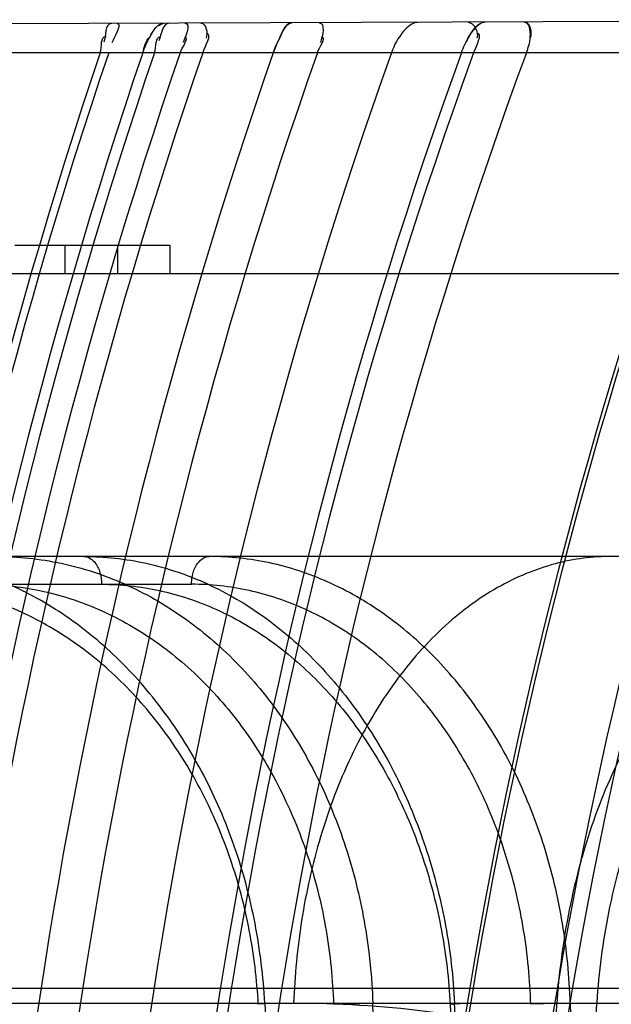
# Model space of a CAD drawing. Header units: millimetres. Extents: x 0 to 297, y 0 to 210.
# Tile 284 of 455: x 142.6342 to 142.6844, y 160.6613 to 160.7448. Entities that reach past the tile are written whole.
import ezdxf

# ---------------------------------------------------------------- set-up
doc = ezdxf.new("R2010")
doc.units = ezdxf.units.MM
doc.header["$LTSCALE"] = 16.335
doc.layers.add('INTFCLR_144815', color=7, linetype='CONTINUOUS')
doc.layers.add('INTFCLR_72935', color=7, linetype='CONTINUOUS')

msp = doc.modelspace()

# ---------------------------------------------------------------- linework, layer by layer
at = {"layer": 'INTFCLR_144815', "color": 6, "linetype": 'Continuous'}
for p, q in [((142.6338257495, 160.7256984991), (142.6469521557, 160.725698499)), ((142.6380740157, 160.723298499), (142.6380740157, 160.725698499)), ((142.6425331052, 160.725698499), (142.6425331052, 160.723298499)), ((142.6469521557, 160.725698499), (142.6469521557, 160.723298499)), ((142.6554321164, 160.6613808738), (142.6544649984, 160.6613082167)), ((142.6608500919, 160.6613082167), (142.6641780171, 160.6613919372)), ((142.6707427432, 160.6613082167), (142.6715991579, 160.6613860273)), ((142.6707427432, 160.6613082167), (142.6715991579, 160.6613860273)), ((142.6809287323, 160.6613919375), (142.6775790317, 160.6613082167))]:
    msp.add_line(p, q, dxfattribs=at)
at = {"layer": 'INTFCLR_144815', "color": 9, "linetype": 'Continuous'}
for p, q in [((142.5215571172, 160.7232984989), (142.851190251, 160.7232984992)), ((142.8044151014, 160.699298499), (142.4951049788, 160.699298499)), ((142.6029406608, 160.6969403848), (142.6487937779, 160.6969403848)), ((142.8771444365, 160.6626480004), (142.4236901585, 160.6626480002)), ((142.4551597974, 160.6613919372), (142.8239887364, 160.6613919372)), ((142.6550145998, 160.6613919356), (142.6592267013, 160.5810437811)), ((142.6667487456, 160.5810437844), (142.6641780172, 160.6613919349)), ((142.6707427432, 160.6613082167), (142.6749687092, 160.5792984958)), ((142.6752542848, 160.5810437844), (142.6711177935, 160.6613919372)), ((142.6809287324, 160.6613919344), (142.6833078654, 160.5810437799))]:
    msp.add_line(p, q, dxfattribs=at)
for centre, radius, start, end in [((142.6844151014, 160.579298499), 0.12, 3.0000000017, 89.99999998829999), ((142.6574984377, 160.5704257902), 0.0909658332, 75.903574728, 90.0199053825)]:
    msp.add_arc(centre, radius, start, end, dxfattribs=at)
at = {"layer": 'INTFCLR_144815', "color": 6, "linetype": 'Continuous'}
for points, knots in [([(142.6550145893, 160.6613919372), (142.6549558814, 160.6625244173), (142.6547600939, 160.6647912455), (142.6542310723, 160.6681633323), (142.6534663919, 160.6714864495), (142.6524758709, 160.674711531), (142.6512743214, 160.6778035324), (142.6498753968, 160.6807427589), (142.6482841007, 160.6835243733), (142.6465079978, 160.68613464), (142.6445660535, 160.688546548), (142.6424758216, 160.6907425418), (142.6402516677, 160.6927114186), (142.6379015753, 160.6944466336), (142.6354457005, 160.6959324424), (142.6329093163, 160.6971556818), (142.6303207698, 160.6981080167), (142.6276904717, 160.6987908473), (142.6250191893, 160.6992052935), (142.6232190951, 160.699298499), (142.6223157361, 160.699298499)], [0, 0, 0, 0, 0.0617777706, 0.1238354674, 0.1858056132, 0.2473860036, 0.307469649, 0.3663620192, 0.4245566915, 0.4818793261, 0.5381808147, 0.5930602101, 0.6468476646, 0.6997983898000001, 0.7519894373, 0.8029899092, 0.8529702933, 0.9020099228, 0.9507870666, 1, 1, 1, 1]), ([(142.632252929, 160.699298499), (142.6331692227, 160.699298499), (142.6350133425, 160.6992013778), (142.6377630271, 160.6987626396), (142.6404827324, 160.6980291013), (142.6431312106, 160.6970101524), (142.6456796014, 160.6957216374), (142.6481127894, 160.6941786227), (142.6504284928, 160.6923854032), (142.6526116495, 160.6903525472), (142.6546387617, 160.6881030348), (142.6564938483, 160.6856600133), (142.6581699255, 160.6830384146), (142.6596612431, 160.6802486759), (142.6609540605, 160.6773163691), (142.6620373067, 160.6742721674), (142.6629043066, 160.6711491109), (142.6635567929, 160.6679588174), (142.6639957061, 160.6647017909), (142.6641418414, 160.6625021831), (142.6641780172, 160.6613919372)], [0, 0, 0, 0, 0.0502617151, 0.1010757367, 0.1524668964, 0.2044921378, 0.2564607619, 0.3088525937, 0.362297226, 0.4168894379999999, 0.4722657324, 0.5281953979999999, 0.584964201, 0.6427688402, 0.7015443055, 0.7605864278, 0.8198563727, 0.8791881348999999, 0.9390670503, 1, 1, 1, 1]), ([(142.6396645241, 160.699298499), (142.6405472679, 160.699298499), (142.6423266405, 160.6992009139), (142.6449819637, 160.6987613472), (142.6476137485, 160.6980267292), (142.6501819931, 160.6970065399), (142.6526589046, 160.695716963), (142.6550300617, 160.6941728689), (142.6572904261, 160.692380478), (142.6594275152, 160.6903495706), (142.6614185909, 160.6881033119), (142.6632504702, 160.6856614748), (142.6649140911, 160.6830405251), (142.6664034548, 160.6802507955), (142.6677044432, 160.6773185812), (142.668806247, 160.674274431), (142.669701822, 160.6711513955), (142.6703920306, 160.6679609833), (142.6708777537, 160.6647037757), (142.6710613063, 160.6625030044), (142.6711177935, 160.6613919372)], [0, 0, 0, 0, 0.0489164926, 0.0985191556, 0.1488645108, 0.2000361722, 0.2513761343, 0.3033546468, 0.3566006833, 0.411010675, 0.4665166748, 0.5227417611, 0.5799892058, 0.6383739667, 0.6978240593, 0.7575983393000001, 0.817629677, 0.8777249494, 0.9383516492, 1, 1, 1, 1]), ([(142.6809287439, 160.6613919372), (142.680894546, 160.6625234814), (142.6807509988, 160.6647879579), (142.6803093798, 160.6681594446), (142.6796411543, 160.6714820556), (142.6787547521, 160.6747069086), (142.6776629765, 160.677798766), (142.6763788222, 160.6807378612), (142.6749072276, 160.6835194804), (142.6732551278, 160.686129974), (142.6714399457, 160.6885423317), (142.6694779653, 160.6907388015), (142.6673829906, 160.6927082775), (142.6651625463, 160.6944442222), (142.6628354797, 160.6959308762), (142.6604256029, 160.6971548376), (142.6579600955, 160.6981076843), (142.6554492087, 160.698790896), (142.6528937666, 160.6992054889), (142.6511696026, 160.699298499), (142.6503039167, 160.699298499)], [0, 0, 0, 0, 0.0631929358, 0.126549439, 0.1896701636, 0.2522269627, 0.313085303, 0.3725485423, 0.4311067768, 0.4885793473, 0.5448197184, 0.5994393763, 0.6527806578, 0.7051146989, 0.7565442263, 0.8066835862, 0.8557420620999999, 0.9038361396, 0.9516764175, 1, 1, 1, 1])]:
    msp.add_open_spline(points, degree=3, knots=knots, dxfattribs=at)
at = {"layer": 'INTFCLR_144815', "color": 9, "linetype": 'Continuous'}
for points, knots in [([(142.639664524, 160.699298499), (142.6399869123, 160.699298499), (142.6406091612, 160.6989221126), (142.6410589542, 160.698003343), (142.6411705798, 160.6973120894), (142.6411746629, 160.6969403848)], [0, 0, 0, 0, 0.3193258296, 0.6318040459, 1, 1, 1, 1]), ([(142.6487937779, 160.6969403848), (142.6487964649, 160.6971849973), (142.6488628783, 160.6977593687), (142.6491747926, 160.6987045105), (142.6498740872, 160.699298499), (142.6503039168, 160.699298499)], [0, 0, 0, 0, 0.2441729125, 0.5709688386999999, 1, 1, 1, 1]), ([(142.6844151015, 160.699298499), (142.6836273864, 160.699298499), (142.6820178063, 160.699193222), (142.6787095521, 160.6985371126), (142.6744865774, 160.6967611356), (142.6697700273, 160.693204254), (142.6655700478, 160.6882946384), (142.662124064, 160.6822936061), (142.6595839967, 160.6755650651), (142.658003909, 160.6685192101), (142.657550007, 160.663744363), (142.6574668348, 160.6613919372)], [0, 0, 0, 0, 0.0463852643, 0.0946633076, 0.1981219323, 0.3128794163, 0.4394758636, 0.5759932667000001, 0.7183599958, 0.8613888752, 1, 1, 1, 1]), ([(142.7078112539, 160.6969956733), (142.7061034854, 160.6973351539), (142.7034174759, 160.6974221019), (142.7004038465, 160.6967503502), (142.6987078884, 160.6961570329), (142.6961152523, 160.6950182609), (142.6936966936, 160.6933502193), (142.6915356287, 160.6913292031), (142.6900688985, 160.6897885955), (142.6883440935, 160.6876438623), (142.6868071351, 160.6852850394), (142.6856669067, 160.6832501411), (142.6839989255, 160.6799437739), (142.6826596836, 160.6764041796), (142.6816227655, 160.6727234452), (142.6809908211, 160.6701359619), (142.6801017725, 160.6654696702), (142.6797323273, 160.6613890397), (142.6796536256, 160.6586525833)], [0, 0, 0, 0, 0.09771588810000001, 0.1472704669, 0.1727131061, 0.1984371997, 0.3060937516, 0.3349763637, 0.3645291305, 0.4253885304, 0.4891348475, 0.5222846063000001, 0.5562566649, 0.6969275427, 0.733562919, 0.7708730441, 0.8463655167, 1, 1, 1, 1]), ([(142.6544649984, 160.6613082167), (142.654409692, 160.6623625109), (142.6542276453, 160.6644651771), (142.6537402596, 160.6675859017), (142.6530415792, 160.6706494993), (142.6521380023, 160.6736333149), (142.6510354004, 160.6765151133), (142.6497414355, 160.6792742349), (142.6482656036, 160.6818920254), (142.646617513, 160.6843501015), (142.6448093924, 160.6866314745), (142.642853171, 160.6887187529), (142.6407638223, 160.6905977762), (142.6385551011, 160.6922547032), (142.6362423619, 160.6936783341), (142.6338414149, 160.6948575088), (142.6313706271, 160.6957834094), (142.6288491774, 160.69645002), (142.6262955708, 160.6968511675), (142.6245807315, 160.6969403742), (142.6237262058, 160.6969403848)], [0, 0, 0, 0, 0.0611914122, 0.1222153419, 0.1829330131, 0.2431697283, 0.3027654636, 0.361615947, 0.4196421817, 0.4767773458, 0.5329717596, 0.5881802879, 0.6423889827, 0.695635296, 0.7479993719, 0.7995680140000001, 0.8504307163, 0.9006839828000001, 0.9504712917, 1, 1, 1, 1]), ([(142.6308424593, 160.6969403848), (142.6316971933, 160.696940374), (142.633410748, 160.6968511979), (142.6359593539, 160.6964492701), (142.6384693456, 160.6957814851), (142.6409218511, 160.694854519), (142.6432983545, 160.69367456), (142.6455816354, 160.6922502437), (142.6477564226, 160.6905923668), (142.6498073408, 160.6887121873), (142.6517205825, 160.6866237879), (142.6534814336, 160.6843415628), (142.6550785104, 160.6818828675), (142.6565001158, 160.679264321), (142.6577370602, 160.6765040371), (142.658779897, 160.6736211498), (142.6596212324, 160.670637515), (142.6602557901, 160.6675760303), (142.6606780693, 160.6644588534), (142.6608164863, 160.6623604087), (142.6608500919, 160.6613082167)], [0, 0, 0, 0, 0.04987264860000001, 0.0999051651, 0.1502864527, 0.2011534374, 0.2526306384, 0.3048543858, 0.3579391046, 0.4119677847, 0.4669861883, 0.5229973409, 0.5799694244, 0.637875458, 0.6966772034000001, 0.7562949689, 0.8165953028, 0.8774051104, 0.9385746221, 1, 1, 1, 1]), ([(142.6411746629, 160.6969403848), (142.6419967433, 160.6969403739), (142.6436474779, 160.6968508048), (142.646104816, 160.696448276), (142.6485302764, 160.6957798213), (142.6509056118, 160.694852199), (142.6532129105, 160.6936716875), (142.6554355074, 160.6922469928), (142.6575586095, 160.6905889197), (142.6595672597, 160.6887087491), (142.6614479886, 160.6866205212), (142.6631863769, 160.6843386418), (142.6647711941, 160.6818803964), (142.6661908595, 160.6792623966), (142.6674361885, 160.6765027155), (142.6684977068, 160.6736204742), (142.6693678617, 160.6706374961), (142.6700411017, 160.6675766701), (142.6705116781, 160.6644601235), (142.6706885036, 160.6623609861), (142.6707427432, 160.6613082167)], [0, 0, 0, 0, 0.0484674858, 0.0972409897, 0.1465391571, 0.1965208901, 0.2473248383, 0.299092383, 0.3519348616, 0.405925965, 0.4610962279, 0.5174293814, 0.5748699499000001, 0.6333655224, 0.6928507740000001, 0.7532178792, 0.8143042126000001, 0.8759073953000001, 0.9378494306, 1, 1, 1, 1]), ([(142.6775790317, 160.6613082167), (142.6775479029, 160.6623616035), (142.6774171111, 160.6644620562), (142.6770142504, 160.6675823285), (142.6764072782, 160.6706455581), (142.6756018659, 160.6736290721), (142.6746031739, 160.6765106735), (142.6734181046, 160.6792697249), (142.67205538, 160.6818875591), (142.6705237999, 160.6843458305), (142.6688347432, 160.6866275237), (142.6669992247, 160.6887152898), (142.6650313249, 160.6905949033), (142.6629438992, 160.692252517), (142.6607514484, 160.6936768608), (142.6584688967, 160.6948567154), (142.6561137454, 160.6957831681), (142.6537043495, 160.6964501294), (142.651258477, 160.6968513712), (142.6496138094, 160.6969403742), (142.6487937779, 160.6969403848)], [0, 0, 0, 0, 0.06257519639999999, 0.1248556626, 0.1866808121, 0.2478568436, 0.3082074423, 0.3676164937, 0.4259976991, 0.4832810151, 0.5394189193, 0.594373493, 0.6481451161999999, 0.7007911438, 0.7524180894, 0.8031453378, 0.8531013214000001, 0.9024260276, 0.9513082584, 1, 1, 1, 1]), ([(142.7092081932, 160.6946835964), (142.7076053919, 160.6950021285), (142.705085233, 160.6950837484), (142.7022590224, 160.6944504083), (142.7006707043, 160.6938911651), (142.6982440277, 160.6928190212), (142.6959834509, 160.6912476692), (142.6939672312, 160.6893452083), (142.6925998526, 160.6878944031), (142.6909944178, 160.6858743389), (142.6895662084, 160.6836538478), (142.6885091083, 160.6817379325), (142.6869646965, 160.6786231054), (142.6857324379, 160.6752894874), (142.6847859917, 160.6718244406), (142.6842116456, 160.6693869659), (142.6834124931, 160.6649891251), (142.6831000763, 160.6611456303), (142.683049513, 160.6585688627)], [0, 0, 0, 0, 0.0976914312, 0.1471743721, 0.1725712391, 0.1982435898, 0.3056783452, 0.3345042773, 0.3640047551, 0.4247766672, 0.4884590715, 0.5215903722, 0.5555516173, 0.6962629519, 0.7329371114, 0.7702971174, 0.8459277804, 1, 1, 1, 1])]:
    msp.add_open_spline(points, degree=3, knots=knots, dxfattribs=at)
at = {"layer": 'INTFCLR_72935', "color": 9, "linetype": 'Continuous'}
for p, q in [((142.7340443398, 160.744829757), (142.6166575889, 160.7444199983)), ((142.7350413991, 160.7420254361), (142.6157904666, 160.7420254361))]:
    msp.add_line(p, q, dxfattribs=at)
at = {"layer": 'INTFCLR_72935', "color": 7, "linetype": 'Continuous'}
msp.add_line((142.6561278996, 160.7429984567), (142.6557352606, 160.7420254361), dxfattribs=at)
for points in [[(142.6460288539, 160.7443296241), (142.6460818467, 160.7443700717), (142.6461337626, 160.7444059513), (142.6461846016, 160.7444371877), (142.6462345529, 160.7444637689), (142.6462834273, 160.7444855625), (142.6463306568, 160.7445024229), (142.6463760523, 160.7445143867), (142.6464198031, 160.7445215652), (142.6464619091, 160.7445240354)], [(142.6736883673, 160.7446190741), (142.6736414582, 160.7446164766), (142.6735929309, 160.7446089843), (142.6735427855, 160.7445965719), (142.6734910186, 160.744579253), (142.6734376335, 160.7445570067), (142.6733826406, 160.7445297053), (142.6733260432, 160.744497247), (142.673267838, 160.7444596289), (142.6732080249, 160.7444168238)]]:
    msp.add_lwpolyline(points, dxfattribs=at)
at = {"layer": 'INTFCLR_72935', "color": 6, "linetype": 'Continuous'}
for centre, radius, start, end in [((143.0766463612, 160.5952976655), 0.4596361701, 161.3838828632, 180.6572222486), ((143.0764788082, 160.5952976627), 0.4587999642, 161.3487026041, 180.6584197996), ((143.07714901, 160.5952976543), 0.456698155, 161.259675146, 180.6614490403), ((143.0768139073, 160.5952976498), 0.4554397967, 161.2059583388, 180.6632761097), ((143.0763112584, 160.5952976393), 0.452903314, 161.0967205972, 180.6669896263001), ((143.0759761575, 160.5952976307), 0.4507740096, 161.0040135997, 180.6701393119), ((143.0769814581, 160.5952976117), 0.4460688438, 160.7958298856, 180.6772058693), ((143.0761437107, 160.5952975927), 0.4417436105, 160.6003044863, 180.6838344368), ((143.0773165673, 160.5952975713), 0.4369315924, 160.3779389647, 180.6913632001), ((143.0771489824, 160.5952975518), 0.4311860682, 160.1055143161, 180.7005734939), ((143.0758085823, 160.5952975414), 0.4289489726, 159.9973390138, 180.7042259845), ((143.0759761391, 160.595297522), 0.4249063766, 159.7987755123, 180.7109237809), ((143.0774841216, 160.5952974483), 0.4106546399, 159.0653634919, 180.7355873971), ((143.0773165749, 160.5952974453), 0.4101919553, 159.0406371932, 180.7364167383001), ((143.0758086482, 160.5952973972), 0.4016782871, 158.5747232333, 180.7520192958), ((143.0756348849, 160.595298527), 0.4002302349, 158.4935318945, 180.7549019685)]:
    msp.add_arc(centre, radius, start, end, dxfattribs=at)
for points in [[(142.6420104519, 160.7445084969), (142.6414359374, 160.7445064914), (142.6415481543, 160.7434549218), (142.6413647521, 160.7429104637)], [(142.6424530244, 160.7445100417), (142.6430123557, 160.7445119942), (142.6422316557, 160.7434104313), (142.642052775, 160.7428804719)], [(142.6469038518, 160.7445255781), (142.6463337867, 160.7445235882), (142.6462238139, 160.7435891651), (142.6460401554, 160.7430494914)], [(142.6482481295, 160.7445302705), (142.6487948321, 160.7445321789), (142.648282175, 160.743413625), (142.6481050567, 160.742896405)], [(142.6496018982, 160.7445349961), (142.6500529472, 160.7445365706), (142.6501913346, 160.7436827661), (142.6500445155, 160.7432562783)], [(142.659619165, 160.7445699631), (142.6601779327, 160.7445719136), (142.659927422, 160.7434251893), (142.6597418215, 160.7428981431)], [(142.6722649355, 160.7446141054), (142.6727777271, 160.7446158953), (142.673190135, 160.7437526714), (142.6730147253, 160.7432708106)], [(142.6770425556, 160.7446307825), (142.6775146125, 160.7446324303), (142.6776966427, 160.7437454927), (142.6775336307, 160.7433024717)], [(142.6410589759, 160.7420254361), (142.6412159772, 160.742491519), (142.6410568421, 160.7434155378), (142.6415486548, 160.7434172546)], [(142.6456568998, 160.7420254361), (142.6458149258, 160.7424897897), (142.6456978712, 160.7433959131), (142.6461883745, 160.7433976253)], [(142.6478344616, 160.7420254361), (142.6479804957, 160.742451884), (142.6486656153, 160.7433246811), (142.648214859, 160.7433231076)], [(142.6497506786, 160.7420254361), (142.649931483, 160.7425506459), (142.6506249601, 160.7436629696), (142.6500695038, 160.7436610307)], [(142.6594803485, 160.7420254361), (142.6596312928, 160.7424540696), (142.6602892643, 160.7433434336), (142.6598348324, 160.7433418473)], [(142.6727352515, 160.7420254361), (142.672927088, 160.7425524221), (142.6735722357, 160.7436870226), (142.6730114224, 160.743685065)]]:
    msp.add_open_spline(points, degree=3, dxfattribs=at)
for points, knots in [([(142.6446629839, 160.7420254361), (142.6448241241, 160.7425004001), (142.6452406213, 160.7433618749), (142.6459182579, 160.7445221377), (142.6464619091, 160.7445240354)], [0, 0, 0, 0, 0.4798605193, 1, 1, 1, 1]), ([(142.657320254, 160.7445619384), (142.6568248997, 160.7445602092), (142.6563126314, 160.7433061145), (142.6559041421, 160.7425102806), (142.6557352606, 160.7420254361)], [0, 0, 0, 0, 0.4910495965, 1, 1, 1, 1]), ([(142.6680079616, 160.7445992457), (142.6675332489, 160.7445975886), (142.6665316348, 160.7436884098), (142.6659931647, 160.7426840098), (142.6657583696, 160.7420254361)], [0, 0, 0, 0, 0.4043945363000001, 1, 1, 1, 1]), ([(142.6772076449, 160.7420254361), (142.6773661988, 160.7424563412), (142.6776491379, 160.7431682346), (142.6774969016, 160.7446323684), (142.6770425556, 160.7446307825)], [0, 0, 0, 0, 0.5026278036, 1, 1, 1, 1])]:
    msp.add_open_spline(points, degree=3, knots=knots, dxfattribs=at)
at = {"layer": 'INTFCLR_72935', "color": 7, "linetype": 'Continuous'}
for points, knots in [([(142.6446629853, 160.7420254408), (142.6448231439, 160.7424975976), (142.6452396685, 160.7433577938), (142.6459153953, 160.7445249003), (142.6464619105, 160.7445240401)], [0, 0, 0, 0, 0.4770666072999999, 1, 1, 1, 1]), ([(142.6557352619, 160.7420254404), (142.6559031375, 160.7425074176), (142.6563116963, 160.7433015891), (142.6568219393, 160.7445640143), (142.6573202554, 160.7445619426)], [0, 0, 0, 0, 0.5059761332, 1, 1, 1, 1]), ([(142.6716957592, 160.7420254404), (142.6718734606, 160.7425166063), (142.6723391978, 160.7434303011), (142.6730997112, 160.7446201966), (142.6736883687, 160.7446190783)], [0, 0, 0, 0, 0.470145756, 1, 1, 1, 1])]:
    msp.add_open_spline(points, degree=3, knots=knots, dxfattribs=at)
for points in [[(142.657320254, 160.7445619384), (142.6567704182, 160.7445600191), (142.6565050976, 160.7437869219), (142.6562702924, 160.7432897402)], [(142.6732080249, 160.7444168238), (142.6727347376, 160.74406747), (142.6723366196, 160.7435686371), (142.6721343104, 160.7430162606)], [(142.6446629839, 160.7420254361), (142.6448200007, 160.7424833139), (142.6448765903, 160.7430518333), (142.645257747, 160.7433502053)]]:
    msp.add_open_spline(points, degree=3, dxfattribs=at)

doc.saveas('drawing.dxf')
